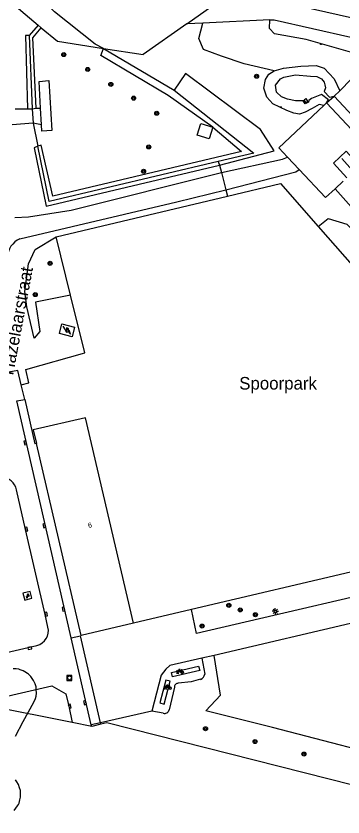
# Model space of a CAD drawing. Extents: x 131000 to 133014, y 396499 to 399001.
# Drawn here: x 132693.3 to 132758.2, y 396968.2 to 397127.3 of the extents above; entities that cross this region are included whole.
import ezdxf

# ---------------------------------------------------------------- set-up
doc = ezdxf.new("R2010")
doc.units = 0
for name, color, linetype in [('gg-afsc-hekwerk', 7, 'Continuous'), ('gg-anno-huisnummerreeks BGT', 7, 'Continuous'), ('gg-anno-openbare ruimte label', 7, 'Continuous'), ('gg-aspt-spoorlijn', 7, 'Continuous'), ('gg-bbg-hoofdgebouw', 7, 'Continuous'), ('gg-knt-bovenkant onderkant talud', 7, 'Continuous'), ('gg-knt-verharding', 7, 'Continuous'), ('gg-knt-verharding nz', 7, 'Continuous'), ('gg-kntw-bovenkant insteek waterloop', 7, 'Continuous'), ('gg-kntw-waterlijn', 7, 'Continuous'), ('gg-kwrk-betonelement', 7, 'Continuous'), ('gg-kwrk-duiker element', 7, 'Continuous'), ('gt-bbg-plantopografie pand', 7, 'Continuous'), ('gt-grn-groengrens', 7, 'Continuous'), ('gt-grn-vlakafsluiter', 7, 'Continuous'), ('gt-symb-boom', 7, 'Continuous'), ('gt-symb-fietsenrek', 7, 'Continuous'), ('gt-symb-kolk', 7, 'Continuous'), ('gt-symb-kolk center center', 7, 'Continuous'), ('gt-symb-lichtmast', 7, 'Continuous'), ('gt-symb-rioolschacht', 7, 'Continuous'), ('gt-symb-talud symbool', 7, 'Continuous'), ('gt-symb-trafo symbool', 7, 'Continuous'), ('gt-symb-watertappunt', 7, 'Continuous'), ('gx-grn-maaiveld', 7, 'Continuous')]:
    doc.layers.add(name, color=color, linetype=linetype)

# ---------------------------------------------------------------- blocks, each defined once
blk = doc.blocks.new('gt0-FREK')
at = {"layer": 'gt-symb-fietsenrek'}
for p, q in [((0.26, 0.76), (0.29, 0.82)), ((0.54, 0.34), (0.26, 0.76)), ((0.29, 0.82), (0.77, 0.71)), ((0.77, 0.71), (0.54, 0.34)), ((0.76, 0.84), (0.87, 0.82)), ((0.77, 0.71), (0.84, 0.82)), ((0.89, 0.25), (0.77, 0.71))]:
    blk.add_line(p, q, dxfattribs=at)
for points in [[(-0.12, 0), (-0.05, 0.31), (0.05, 0.31), (0.12, 0)], [(0.04, 0.48), (0.23, 0.71), (0.26, 0.76)], [(0.29, 0.82), (0.36, 0.94), (0.45, 0.93)], [(0.54, 0.34), (0.56, 0.31), (0.89, 0.25)]]:
    blk.add_lwpolyline(points, dxfattribs=at)
for centre in [(0.04, 0.48), (0.89, 0.25)]:
    blk.add_circle(centre, 0.252, dxfattribs=at)
blk = doc.blocks.new('gt0-BOOM')
at = {"layer": 'gt-symb-boom'}
for radius in [0.4, 0.2]:
    blk.add_circle((0, 0), radius, dxfattribs=at)
blk = doc.blocks.new('gt0-LMAST')
at = {"layer": 'gt-symb-lichtmast'}
for p, q in [((-0.18, 0.17), (-0.45, 0.44)), ((-0.01, 0.25), (-0.01, 0.62)), ((0.17, 0.17), (0.44, 0.44)), ((-0.26, 0), (-0.63, 0)), ((-0.18, -0.18), (-0.45, -0.45)), ((-0.01, -0.25), (-0.01, -0.63)), ((0.44, -0.45), (0.17, -0.18)), ((0.24, 0), (0.62, 0))]:
    blk.add_line(p, q, dxfattribs=at)
blk.add_circle((-0.01, 0), 0.25, dxfattribs=at)
blk = doc.blocks.new('gt0-KOLK')
at = {"layer": 'gt-symb-kolk'}
blk.add_lwpolyline([(0, 0), (0.38, 0), (0.38, 0.4), (-0.38, 0.4), (-0.38, 0), (0, 0)], dxfattribs=at)
blk = doc.blocks.new('gt0-RS')
at = {"layer": 'gt-symb-rioolschacht'}
blk.add_lwpolyline([(-0.5, -0.5), (0.5, -0.5), (0.5, 0.5), (-0.5, 0.5)], close=True, dxfattribs=at)
blk.add_circle((0, 0), 0.375, dxfattribs=at)
blk = doc.blocks.new('gt0-WTP')
at = {"layer": 'gt-symb-watertappunt'}
for p, q in [((-0.14, 0.23), (-0.14, 0.21)), ((-0.14, 0.23), (-0.14, 0.21)), ((-0.04, 0.23), (-0.12, 0.24)), ((-0.04, 0.23), (-0.12, 0.24)), ((-0.12, 0.2), (-0.04, 0.21)), ((-0.12, 0.2), (-0.04, 0.21)), ((-0.02, 0.24), (-0.03, 0.24)), ((-0.02, 0.24), (-0.03, 0.24)), ((-0.02, 0.27), (-0.02, 0.26)), ((-0.02, 0.27), (-0.02, 0.26)), ((-0.02, 0.18), (-0.02, 0.16)), ((-0.02, 0.18), (-0.02, 0.16)), ((0.02, 0.26), (0.02, 0.27)), ((0.02, 0.26), (0.02, 0.27)), ((0.02, 0.16), (0.02, 0.18)), ((0.02, 0.16), (0.02, 0.18)), ((0.04, 0.24), (0.03, 0.25)), ((0.04, 0.24), (0.03, 0.25)), ((0.13, 0.24), (0.05, 0.23)), ((0.13, 0.24), (0.05, 0.23)), ((0.05, 0.21), (0.13, 0.2)), ((0.05, 0.21), (0.13, 0.2)), ((0.15, 0.21), (0.14, 0.23)), ((0.15, 0.21), (0.14, 0.23)), ((0.18, 0.08), (0.18, -0.09)), ((0.18, 0.08), (0.18, -0.09)), ((0.24, 0.09), (0.19, 0.09)), ((0.24, 0.09), (0.19, 0.09)), ((0.25, -0.09), (0.25, 0.08)), ((0.25, -0.09), (0.25, 0.08)), ((-0.25, -0.12), (-0.13, -0.12)), ((-0.25, -0.12), (-0.13, -0.12)), ((0.19, -0.1), (0.24, -0.1)), ((0.19, -0.1), (0.24, -0.1))]:
    blk.add_line(p, q, dxfattribs=at)
for points in [[(0.08, -0.06), (0.17, -0.06), (0.17, 0.06), (0.09, 0.06), (0.07, 0.07), (0.05, 0.09), (0.05, 0.11), (-0.05, 0.11), (-0.05, 0.09), (-0.09, 0.06)], [(0.08, -0.06), (0.17, -0.06), (0.17, 0.06), (0.09, 0.06), (0.07, 0.07), (0.05, 0.09), (0.05, 0.11), (-0.05, 0.11), (-0.05, 0.09), (-0.09, 0.06)], [(-0.03, 0.15), (-0.06, 0.15), (-0.06, 0.12), (0.06, 0.12), (0.06, 0.15), (0.03, 0.15)], [(-0.03, 0.15), (-0.06, 0.15), (-0.06, 0.12), (0.06, 0.12), (0.06, 0.15), (0.03, 0.15)], [(-0.03, 0.2), (-0.03, 0.19), (-0.03, 0.19)], [(-0.03, 0.2), (-0.03, 0.19), (-0.03, 0.19)], [(0.03, 0.19), (0.03, 0.19), (0.03, 0.2)], [(0.03, 0.19), (0.03, 0.19), (0.03, 0.2)], [(-0.12, -0.35), (-0.19, -0.2), (-0.27, -0.35)], [(-0.12, -0.35), (-0.19, -0.2), (-0.27, -0.35)]]:
    blk.add_lwpolyline(points, dxfattribs=at)
blk.add_lwpolyline([(-0.27, -0.13), (-0.11, -0.13), (-0.11, -0.16), (-0.27, -0.16)], close=True, dxfattribs=at)
blk.add_lwpolyline([(-0.27, -0.13), (-0.11, -0.13), (-0.11, -0.16), (-0.27, -0.16)], close=True, dxfattribs=at)
for centre, radius, start, end in [((-0.07, -0.13), 0.186, 97.6391, 179.5238), ((-0.07, -0.13), 0.186, 97.6391, 179.5238), ((-0.13, 0.23), 0.015, 83.5026, 178.1535), ((-0.13, 0.23), 0.015, 83.5026, 178.1535), ((-0.13, 0.21), 0.015, 178.1535, 275.5795), ((-0.13, 0.21), 0.015, 178.1535, 275.5795), ((-0.04, 0.25), 0.015, 263.5026, 310.2535), ((-0.04, 0.25), 0.015, 263.5026, 310.2535), ((-0.04, 0.2), 0.01, 358.8072, 95.5795), ((-0.04, 0.2), 0.01, 358.8072, 95.5795), ((-0.03, 0.18), 0.01, 358.8072, 88.8072), ((-0.03, 0.18), 0.01, 358.8072, 88.8072), ((-0.03, 0.16), 0.01, 270, 358.8072), ((-0.03, 0.16), 0.01, 270, 358.8072), ((0, 0.26), 0.0242, 27.6778, 154.2233), ((0, 0.26), 0.0242, 27.6778, 154.2233), ((-0.03, 0.26), 0.015, 313.7443, 2.488), ((-0.03, 0.26), 0.015, 313.7443, 2.488), ((0.04, 0.26), 0.015, 177.512, 226.2557), ((0.04, 0.26), 0.015, 177.512, 226.2557), ((0.03, 0.18), 0.01, 91.1928, 181.1928), ((0.03, 0.18), 0.01, 91.1928, 181.1928), ((0.03, 0.16), 0.01, 181.1928, 270), ((0.03, 0.16), 0.01, 181.1928, 270), ((0.04, 0.2), 0.01, 84.4205, 181.1928), ((0.04, 0.2), 0.01, 84.4205, 181.1928), ((0.05, 0.25), 0.0156, 223.3793, 270.1302), ((0.05, 0.25), 0.0156, 223.3793, 270.1302), ((0.13, 0.23), 0.015, 1.8465, 96.4974), ((0.13, 0.23), 0.015, 1.8465, 96.4974), ((0.13, 0.21), 0.015, 264.4205, 1.8465), ((0.13, 0.21), 0.015, 264.4205, 1.8465), ((0.19, 0.08), 0.01, 90, 180), ((0.19, 0.08), 0.01, 90, 180), ((0.24, 0.08), 0.01, 0, 90), ((0.24, 0.08), 0.01, 0, 90), ((-0.2, -0.39), 0.0814, 151.1653, 24.0576), ((-0.2, -0.39), 0.0814, 151.1653, 24.0576), ((-0.07, -0.11), 0.0533, 95.9137, 190.2253), ((-0.07, -0.11), 0.0533, 95.9137, 190.2253), ((0, 0), 0.1, 217.5976, 321.3207), ((0, 0), 0.1, 217.5976, 321.3207), ((0.19, -0.09), 0.01, 180, 270), ((0.19, -0.09), 0.01, 180, 270), ((0.24, -0.09), 0.01, 270, 360), ((0.24, -0.09), 0.01, 270, 360)]:
    blk.add_arc(centre, radius, start, end, dxfattribs=at)
blk = doc.blocks.new('gt0-TALUD_1')
at = {"layer": 'gt-symb-talud symbool'}
for p, q in [((0, -1), (0, 0)), ((-1, -1), (-1, 0)), ((-0.5, -2), (-0.5, 0)), ((0.5, -2), (0.5, 0)), ((1, -1), (1, 0))]:
    blk.add_line(p, q, dxfattribs=at)
blk = doc.blocks.new('gt0-KOLKCC')
at = {"layer": 'gt-symb-kolk center center'}
blk.add_lwpolyline([(-0.37, 0.2), (0.38, 0.2), (0.38, -0.2), (-0.37, -0.2)], close=True, dxfattribs=at)
blk = doc.blocks.new('gt0-HSP')
at = {"layer": 'gt-symb-trafo symbool'}
for points in [[(0.77, 0.75), (-0.53, 0), (0.47, 0), (-0.83, -0.75)], [(-0.22, -0.24), (-0.83, -0.75), (-0.08, -0.48)]]:
    blk.add_lwpolyline(points, dxfattribs=at)

msp = doc.modelspace()

# ---------------------------------------------------------------- linework, layer by layer
at = {"layer": 'gg-afsc-hekwerk'}
for p, q in [((132690, 397132.09), (132697.7, 397125.51)), ((132697.7, 397125.51), (132695.9, 397123.44)), ((132697.7, 397125.51), (132698.29, 397124.94)), ((132727.23, 397125.75), (132718.56, 397119.67)), ((132730.4, 397125.9), (132727.23, 397125.75)), ((132730.4, 397125.9), (132727.23, 397125.75)), ((132743.72, 397126.54), (132730.4, 397125.9)), ((132743.72, 397126.54), (132730.4, 397125.9)), ((132695.9, 397123.44), (132696.53, 397108.88)), ((132710.7, 397120.88), (132724.72, 397112.59)), ((132710.7, 397120.88), (132718.56, 397119.67)), ((132696.53, 397108.88), (132696.74, 397106.04)), ((132696.74, 397106.04), (132697.66, 397101.48)), ((132733.47, 397098.38), (132733.7, 397097.68)), ((132733.7, 397097.68), (132734.1, 397096.21)), ((132734.1, 397096.21), (132735, 397092.77)), ((132735, 397092.77), (132735.33, 397091.53)), ((132701.27, 397083.43), (132735.33, 397091.53)), ((132753.28, 397085.51), (132778.59, 397056.67)), ((132704.15, 397071.84), (132701.27, 397083.43)), ((132695.05, 397051.15), (132694.36, 397054.03)), ((132695.05, 397051.15), (132697.06, 397042.29)), ((132776.95, 397020.91), (132728.13, 397009.42)), ((132728.13, 397009.42), (132716.65, 397006.67)), ((132710.12, 396986.93), (132706.11, 397004.2)), ((132708.35, 396986.18), (132704.49, 396986.98)), ((132710.19, 396986.62), (132710.12, 396986.93)), ((132710.19, 396986.62), (132708.35, 396986.18))]:
    msp.add_line(p, q, dxfattribs=at)
for points in [[(132743.72, 397126.54), (132744.54, 397126.58), (132813.06, 397111.04), (132862.16, 397099.22), (133000, 397065.5)], [(132743.72, 397126.54), (132744.54, 397126.58), (132813.06, 397111.04), (132862.16, 397099.22), (133000, 397065.5)], [(132698.29, 397124.94), (132701.54, 397122.29), (132710.7, 397120.88)], [(132724.72, 397112.59), (132740.51, 397100.05), (132733.47, 397098.38)], [(132733.47, 397098.38), (132699.88, 397090.48), (132697.66, 397101.48)], [(132735.33, 397091.53), (132745.79, 397094.04), (132753.28, 397085.51)], [(132694.36, 397054.03), (132695.88, 397054.43), (132695.24, 397057.08), (132706.98, 397060.4), (132704.15, 397071.84)], [(132704.49, 396986.98), (132688.14, 396990.18), (132686.18, 396989.38)], [(132852.57, 396941.8), (132853.12, 396950.93), (132711.33, 396986.92), (132710.19, 396986.62)]]:
    msp.add_lwpolyline(points, dxfattribs=at)
at = {"layer": 'gg-aspt-spoorlijn'}
msp.add_lwpolyline([(132822.48, 397026.46), (132817.8, 397031.34), (132810.51, 397039.39), (132770.17, 397085.28), (132758, 397099.01)], dxfattribs=at)
at = {"layer": 'gg-bbg-hoofdgebouw'}
for p, q in [((132706.27, 397004.27), (132697.4, 397042.37)), ((132716.65, 397006.67), (132706.27, 397004.27))]:
    msp.add_line(p, q, dxfattribs=at)
for points in [[(132701.96, 397064.23), (132702.43, 397066.17), (132704.96, 397065.52), (132704.49, 397063.58), (132701.96, 397064.23)], [(132716.65, 397006.67), (132707.14, 397047.5), (132696.76, 397045.1), (132697.4, 397042.37)]]:
    msp.add_lwpolyline(points, dxfattribs=at)
at = {"layer": 'gg-knt-bovenkant onderkant talud'}
for p, q in [((132729.61, 397122.81), (132730.4, 397125.9)), ((132743.62, 397124.84), (132743.72, 397126.54))]:
    msp.add_line(p, q, dxfattribs=at)
for points in [[(132773.41, 397116.72), (132770.73, 397117.68), (132762.01, 397121.44), (132759.69, 397120.13), (132750.91, 397122.64), (132744.61, 397123.78), (132743.62, 397124.84)], [(132744.58, 397116.4), (132738.62, 397117.79), (132734.1, 397119.3), (132730.52, 397120.65), (132729.61, 397122.81)]]:
    msp.add_lwpolyline(points, dxfattribs=at)
at = {"layer": 'gg-knt-verharding'}
for p, q in [((132756.47, 397111.41), (132757.59, 397112.45)), ((132754.43, 397109.55), (132754.95, 397110.03)), ((132693.17, 397108.89), (132695.62, 397108.86)), ((132695.62, 397108.86), (132696.53, 397108.88)), ((132696.53, 397108.88), (132697.32, 397109.02)), ((132697.32, 397109.02), (132698.18, 397108.99)), ((132698.39, 397105.72), (132698.18, 397108.99)), ((132696.74, 397106.04), (132692.55, 397105.67)), ((132698.39, 397105.72), (132696.74, 397106.04)), ((132747.19, 397099.28), (132749.54, 397096.8)), ((132758.29, 397094.53), (132756.65, 397093)), ((132800.52, 397016.18), (132732.66, 397000.3)), ((132704.24, 397003.77), (132706.11, 397004.2)), ((132708.24, 396986.5), (132704.24, 397003.77)), ((132732.66, 397000.3), (132730.2, 396999.74)), ((132730.2, 396999.74), (132730.8, 396996.59)), ((132724.77, 396993.99), (132723.7, 396989.5)), ((132720.29, 396989.21), (132710.12, 396986.93)), ((132722.52, 396988.84), (132720.29, 396989.21)), ((132710.12, 396986.93), (132708.24, 396986.5)), ((132708.35, 396986.18), (132708.24, 396986.5))]:
    msp.add_line(p, q, dxfattribs=at)
for points in [[(132757.59, 397112.45), (132762.05, 397117.03), (132767.63, 397111.21)], [(132698.18, 397108.99), (132697.89, 397114.29), (132699.86, 397114.47), (132700.43, 397104.56), (132698.47, 397104.41), (132698.39, 397105.72)], [(132747.19, 397099.28), (132745.49, 397101.12), (132754.43, 397109.55)], [(132758.96, 397095.18), (132756.36, 397098.08), (132758.87, 397100.43), (132761.5, 397097.55)], [(132734.1, 397096.21), (132746.25, 397098.87), (132747.19, 397099.28)], [(132735, 397092.77), (132748.86, 397096.34), (132749.54, 397096.8)], [(132749.54, 397096.8), (132754.78, 397091.27), (132756.65, 397093)], [(132693.11, 397087.26), (132695.77, 397087.43), (132704.24, 397088.76), (132734.1, 397096.21)], [(132694.06, 397083.07), (132725.23, 397090.41), (132735, 397092.77)], [(132756.65, 397093), (132762.44, 397086.51), (132786.01, 397060.17), (132785.87, 397059.55), (132785.43, 397059.01), (132780.42, 397054.62)], [(132694.36, 397054.03), (132693.69, 397056.91), (132691.91, 397056.53)], [(132704.24, 397003.77), (132693.47, 397050.88), (132695.05, 397051.15)], [(132699.67, 397005.9), (132699.1, 397008.44), (132695.19, 397025.32), (132693.42, 397033.2)], [(132778.02, 397016.05), (132729.17, 397004.63), (132728.13, 397009.42)], [(132696.47, 397011.64), (132696.13, 397013), (132694.69, 397012.64), (132695.04, 397011.27), (132696.47, 397011.64)], [(132688.87, 397000.36), (132689.64, 397000.48), (132697.45, 397002.25)], [(132730.2, 396999.74), (132723.87, 396998.29), (132723.07, 396997.56), (132722.15, 396996.34), (132720.29, 396989.21)], [(132729.97, 396995.54), (132728.09, 396995.03), (132725.51, 396994.76)], [(132684.65, 396990.58), (132700.42, 396994.22), (132703.18, 396992.68), (132703.78, 396990.18), (132704.49, 396986.98)]]:
    msp.add_lwpolyline(points, dxfattribs=at)
for centre, radius, start, end in [((132696, 397079.07), 4.44, 115.8679, 176.046), ((132690.46, 397032.59), 3.02, 11.5208, 169.6187), ((132696.71, 397005.2), 3.04, 284.0393, 13.3948), ((132729.41, 396996.82), 1.4, 293.5173, 350.6728), ((132725.5, 396994.02), 0.737, 89.4689, 182.7984), ((132722.85, 396989.62), 0.851, 246.9712, 351.7489)]:
    msp.add_arc(centre, radius, start, end, dxfattribs=at)
at = {"layer": 'gg-knt-verharding nz'}
for points in [[(132729.57, 396998.16), (132729.8, 396997.27), (132724.4, 396996.02), (132724.17, 396996.91), (132729.57, 396998.16)], [(132723.9, 396995.15), (132723.04, 396995.36), (132721.86, 396990.84), (132722.71, 396990.63), (132723.9, 396995.15)]]:
    msp.add_lwpolyline(points, dxfattribs=at)
at = {"layer": 'gg-kntw-bovenkant insteek waterloop'}
for points in [[(132744.58, 397116.4), (132746.42, 397116.93), (132749.87, 397117.34), (132752.87, 397117.51), (132754.51, 397116.92), (132756.46, 397114.84), (132757.59, 397112.45)], [(132754.43, 397109.55), (132753.51, 397109.72), (132752.13, 397108.92), (132750.71, 397108.24), (132749.61, 397107.81), (132748.44, 397107.99), (132747.09, 397108.51), (132744.3, 397109.83), (132743.12, 397111.21), (132742.54, 397113), (132742.84, 397114.69), (132743.53, 397115.73), (132744.58, 397116.4)]]:
    msp.add_lwpolyline(points, dxfattribs=at)
at = {"layer": 'gg-kntw-waterlijn'}
msp.add_lwpolyline([(132754.95, 397110.03), (132755.35, 397110.68), (132753.97, 397111.74), (132752, 397110.89), (132751.47, 397110.51), (132751.37, 397110.17), (132750.74, 397109.85), (132750.33, 397110.45), (132748.83, 397110.49), (132747.23, 397110.77), (132746.02, 397111.24), (132745.06, 397112.19), (132744.83, 397113.6), (132745.85, 397114.8), (132746.51, 397115.15), (132748.83, 397115.65), (132751.75, 397115.39), (132753.01, 397115.29), (132753.94, 397114.83), (132754.49, 397114.15), (132754.64, 397113.64), (132754.78, 397113.07), (132754.47, 397112.33), (132755.56, 397111.16), (132756.47, 397111.41)], dxfattribs=at)
at = {"layer": 'gg-kwrk-betonelement'}
msp.add_lwpolyline([(132732.36, 397105.22), (132731.65, 397102.89), (132729.31, 397103.61), (132730.02, 397105.93), (132732.36, 397105.22)], dxfattribs=at)
at = {"layer": 'gg-kwrk-duiker element'}
for p, q in [((132754.95, 397110.03), (132756.47, 397111.41)), ((132756.47, 397111.41), (132765.67, 397101.45)), ((132764.25, 397100.1), (132754.95, 397110.03))]:
    msp.add_line(p, q, dxfattribs=at)
at = {"layer": 'gt-bbg-plantopografie pand'}
for points in [[(132693.19, 396984.26), (132694.77, 396987.14), (132696.88, 396990.99), (132697.16, 396991.71), (132697.29, 396992.18), (132697.37, 396992.78), (132697.35, 396993.53), (132697.29, 396994.03), (132697.1, 396994.67), (132696.78, 396995.33), (132696.56, 396995.71), (132696.26, 396996.09), (132695.79, 396996.55), (132695.58, 396996.71), (132695.05, 396997.06), (132694.75, 396997.23), (132694.17, 396997.45), (132693.88, 396997.53), (132693.38, 396997.61), (132692.75, 396997.65)], [(132692.96, 396969.51), (132693.63, 396970.38), (132693.79, 396970.69), (132693.92, 396970.96), (132694.11, 396971.57), (132694.22, 396972.12), (132694.23, 396972.81), (132694.18, 396973.43), (132694.04, 396973.98), (132693.79, 396974.64), (132693.48, 396975.17), (132693.19, 396975.57)]]:
    msp.add_lwpolyline(points, dxfattribs=at)
at = {"layer": 'gt-grn-groengrens'}
for points in [[(132697.32, 397109.02), (132696.67, 397122.97), (132698.29, 397124.94)], [(132695.9, 397123.44), (132695.21, 397123.43), (132695.62, 397108.86)], [(132732.36, 397105.22), (132723.52, 397111.51), (132710.16, 397119.49), (132710.7, 397120.88)], [(132733.7, 397097.68), (132744.56, 397100.54), (132741.85, 397104.75), (132726.94, 397115.87), (132724.72, 397112.59)], [(132732.36, 397105.22), (132738.05, 397100.38), (132700.64, 397091.53), (132698.32, 397101.62), (132697.66, 397101.48)], [(132697.66, 397101.48), (132696.94, 397101.14), (132699.29, 397089.52), (132733.7, 397097.68)], [(132753.28, 397085.51), (132755.31, 397087.1), (132758.96, 397085.96), (132777.72, 397066.96), (132783.01, 397060.51), (132778.59, 397056.67)], [(132704.15, 397071.84), (132697.19, 397070.45), (132698.04, 397064.61), (132696.93, 397063.29), (132695.45, 397069.56), (132695.05, 397072.55), (132695.79, 397078.1), (132697.15, 397080.92), (132701.27, 397083.43)], [(132835.1, 397000.91), (132840.11, 396995.97), (132861.16, 396978.37), (132866.34, 396972.06), (132864.79, 396959.5), (132861.81, 396957.46), (132856.24, 396957.28), (132837.34, 396961.74), (132802.22, 396970.74), (132772.78, 396978.57), (132744.23, 396985.98), (132730.97, 396989.26), (132733.9, 396992.42), (132732.66, 397000.3)]]:
    msp.add_lwpolyline(points, dxfattribs=at)
at = {"layer": 'gt-grn-vlakafsluiter'}
for p, q in [((132697.4, 397042.37), (132697.06, 397042.29)), ((132706.27, 397004.27), (132706.11, 397004.2))]:
    msp.add_line(p, q, dxfattribs=at)
at = {"layer": 'gx-grn-maaiveld'}
for points in [[(132710.7, 397120.88), (132709.01, 397121.71), (132700.98, 397128.17), (132691.38, 397137.77), (132687.88, 397140.65), (132677.8, 397144.38)], [(132727.23, 397125.75), (132731.08, 397128.5), (132735.31, 397131.49), (132736.41, 397132.27), (132744.8, 397130.4), (132764.8, 397125.92), (132782.87, 397121.88)]]:
    msp.add_lwpolyline(points, dxfattribs=at)

# ---------------------------------------------------------------- block references
at = {"layer": 'gt-symb-boom'}
for p in [(132702.8, 397119.64), (132707.56, 397116.69), (132741.08, 397115.34), (132712.14, 397113.73), (132716.66, 397110.99), (132721.25, 397107.98), (132719.66, 397101.3), (132718.65, 397096.47), (132700.09, 397078.18), (132697.15, 397071.97), (132735.57, 397010.24), (132737.83, 397009.33), (132740.83, 397008.38), (132730.26, 397006.12), (132730.93, 396985.73), (132740.77, 396983.18), (132750.48, 396980.69)]:
    msp.add_blockref('gt0-BOOM', p, dxfattribs=at)
at = {"layer": 'gt-symb-fietsenrek'}
for p in [(132725.42, 396996.66), (132722.99, 396993.53)]:
    msp.add_blockref('gt0-FREK', p, dxfattribs=at)
at = {"layer": 'gt-symb-kolk'}
for p, rotation in [((132695.37, 397042.55), 102.86578633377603), ((132695.19, 397025.32), -76.96001934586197), ((132699.14, 397026.11), 102.89118509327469), ((132702.93, 397009.52), 102.87545113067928), ((132699.1, 397008.44), -77.33201678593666), ((132696.03, 397001.93), -167.27513649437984), ((132703.78, 396990.18), -77.4571884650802), ((132707.21, 396990.95), 103.04784203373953)]:
    msp.add_blockref('gt0-KOLK', p, dxfattribs=dict(at, rotation=rotation))
at = {"layer": 'gt-symb-kolk center center', "rotation": -58.183665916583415}
msp.add_blockref('gt0-KOLKCC', (132750.87, 397110.48), dxfattribs=at)
at = {"layer": 'gt-symb-lichtmast'}
msp.add_blockref('gt0-LMAST', (132744.8, 397009.06), dxfattribs=at)
at = {"layer": 'gt-symb-rioolschacht'}
msp.add_blockref('gt0-RS', (132703.93, 396995.83), dxfattribs=at)
at = {"layer": 'gt-symb-talud symbool'}
for p, xscale, yscale, rotation in [((132753.87, 397121.8), 0.09999999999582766, 0.09999999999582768, -16.26020470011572), ((132745.84, 397109.1), 0.0997446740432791, 0.0997446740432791, 154.46256560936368)]:
    msp.add_blockref('gt0-TALUD_1', p, dxfattribs=dict(at, xscale=xscale, yscale=yscale, rotation=rotation))
at = {"layer": 'gt-symb-trafo symbool', "rotation": 90}
msp.add_blockref('gt0-HSP', (132703.39, 397064.95), dxfattribs=at)
at = {"layer": 'gt-symb-watertappunt'}
msp.add_blockref('gt0-WTP', (132695.7, 397012.16), dxfattribs=at)

# ---------------------------------------------------------------- texts
at = {"layer": 'gg-anno-huisnummerreeks BGT'}
for s, rotation, p in [('8', 345.5, (132703, 397064.51)), ('6', 13.1, (132707.73, 397025.6))]:
    msp.add_text(s, height=1, rotation=rotation, dxfattribs=at).set_placement(p)
at = {"layer": 'gg-anno-openbare ruimte label'}
msp.add_text('Hazelaarstraat', height=2.5, rotation=79.5, dxfattribs=at).set_placement((132692.74, 397055.84))
msp.add_text('Spoorpark', height=2.5, dxfattribs=at).set_placement((132737.63, 397053.1))

doc.saveas('drawing.dxf')
